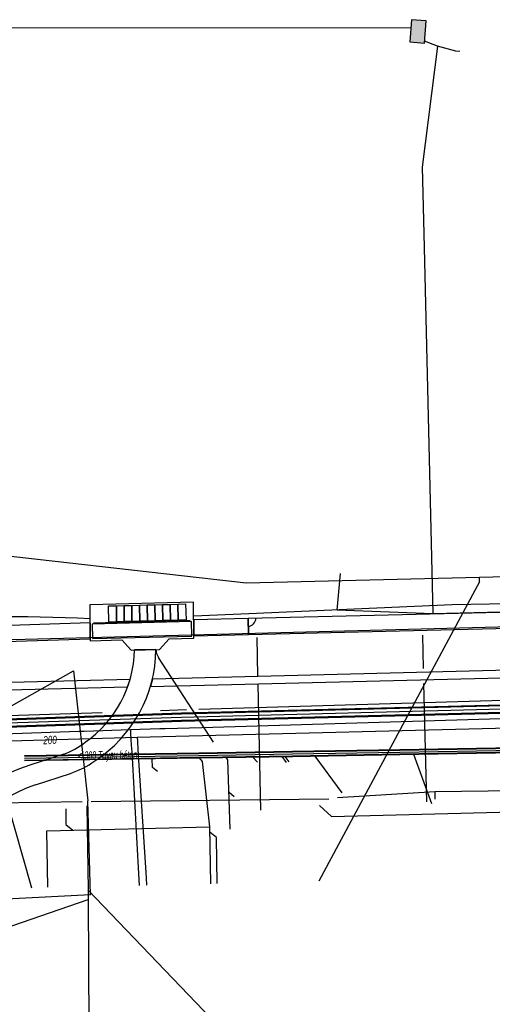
# Model space of a CAD drawing. Header units: metres. Extents: x 2695563 to 2696938, y 1260544 to 1262032.
# Tile 308 of 340: x 2696846 to 2696878, y 1261539 to 1261606. Entities that reach past the tile are written whole.
import ezdxf

# ---------------------------------------------------------------- set-up
doc = ezdxf.new("R2010")
doc.units = ezdxf.units.M
doc.header["$LTSCALE"] = 100
doc.linetypes.add('AUSGEZOGEN', pattern=[0])
doc.linetypes.add('STRICHLINIE2_S3', pattern=[0.25, 0.15, -0.1])
for name, color, linetype in [('Eau portable_Cadastre des conduites_Conduite', 171, 'AUSGEZOGEN'), ('EU_Cadastre des conduites', 24, 'AUSGEZOGEN'), ('EU_Cadastre des conduites – Texte', 7, 'AUSGEZOGEN'), ('Gaz_Cadastre des conduites_Conduite', 32, 'AUSGEZOGEN'), ('Gaz_Cadastre des conduites_Conduite_Texte', 32, 'AUSGEZOGEN'), ('Réseau électrique_Cadastre des conduite_Bord du tracé', 1, 'AUSGEZOGEN'), ('Réseau électrique_Cadastre des conduite_Tronçon de tracé', 1, 'AUSGEZOGEN'), ('Réseau électrique_Cadastre des conduites_Ouvrage_Surface-Ligne-Point', 1, 'AUSGEZOGEN'), ('TV_Cadastre des conduites_CONDUITE', 92, 'AUSGEZOGEN'), ('Télécommunications_SW_Cadastre des conduites_Bord du tracé', 94, 'AUSGEZOGEN'), ('Télécommunications_SW_Cadastre des conduites_Ouvrage', 94, 'AUSGEZOGEN')]:
    doc.layers.add(name, color=color, linetype=linetype)
doc.styles.add('ARIAL', font='arial.ttf')
pattern_1 = [(0, (2708005, 1273150), (6075, 6075), [6075, -6075]), (90, (2708005, 1273150), (-6075, 6075), [6075, -6075])]

# ---------------------------------------------------------------- blocks, each defined once
blk = doc.blocks.new('COMPLEXOBJECT_1630')
at = {"layer": 'Réseau électrique_Cadastre des conduite_Bord du tracé', "color": 1, "linetype": 'AUSGEZOGEN', "transparency": 33554687}
for p, q in [((6854.409, 11563.147), (6852.96, 11563.113)), ((6848.168, 11556.053), (6845.871, 11555.315)), ((6846.273, 11553.977), (6848.625, 11554.761)), ((6839.629, 11546.851), (6841.079, 11546.886))]:
    blk.add_line(p, q, dxfattribs=at)
for centre, radius, start, end in [((6845.146, 11563.273), 7.816, 304.9665, 358.82664), ((6845.303, 11563.232), 9.107, 303.06296, 359.46535), ((6846.087, 11561.483), 5.815, 290.96851, 307.47405), ((6848.416, 11546.905), 8.787, 106.83471, 180.3495), ((6846.516, 11560.933), 6.523, 288.86706, 305.15069), ((6848.335, 11547.019), 7.257, 106.50408, 181.05202)]:
    blk.add_arc(centre, radius, start, end, dxfattribs=at)
blk = doc.blocks.new('COMPLEXOBJECT_2024')
at = {"layer": 'Réseau électrique_Cadastre des conduite_Tronçon de tracé', "color": 1, "linetype": 'AUSGEZOGEN', "transparency": 33554687}
blk.add_line((6858.301, 11556.881), (6854.571, 11562.612), dxfattribs=at)
blk.add_arc((6855.461, 11563.174), 1.053, 181.44697, 212.24604, dxfattribs=at)

msp = doc.modelspace()

# ---------------------------------------------------------------- hatches: boundary and pattern name
at = {"layer": 'Réseau électrique_Cadastre des conduite_Bord du tracé', "lineweight": 18, "transparency": 33554687}
h = msp.add_hatch(dxfattribs=at)
h.set_pattern_fill('MUSTER', color=1, scale=6075, style=0, pattern_type=2)
h.set_pattern_definition(pattern_1)
h.paths.add_polyline_path([(2696892.835, 1261565.802), (2696861.618, 1261565.051), (2696861.644, 1261563.982), (2696892.286, 1261564.714)], flags=0)
h = msp.add_hatch(dxfattribs=at)
h.set_pattern_fill('MUSTER', color=1, scale=6075, style=0, pattern_type=2)
h.set_pattern_definition(pattern_1)
h.paths.add_polyline_path([(2696857.948, 1261563.893), (2696861.644, 1261563.982), (2696861.618, 1261565.051), (2696857.939, 1261564.963)], flags=0)
h = msp.add_hatch(dxfattribs=at)
h.set_pattern_fill('MUSTER', color=1, scale=6075, style=0, pattern_type=2)
h.set_pattern_definition(pattern_1)
h.paths.add_polyline_path([(2696838.013, 1261563.262), (2696850.935, 1261563.683), (2696850.922, 1261564.752), (2696837.978, 1261564.331)], flags=0)
h = msp.add_hatch(dxfattribs=at)
h.set_pattern_fill('MUSTER', color=1, scale=6075, style=0, pattern_type=2)
h.set_pattern_definition(pattern_1)
h.paths.add_polyline_path([(2696855.379, 1261562.957), (2696853.93, 1261562.923), (2696853.922, 1261562.686), (2696853.906, 1261562.45), (2696853.883, 1261562.214), (2696853.853, 1261561.979), (2696853.816, 1261561.745), (2696853.772, 1261561.512), (2696853.721, 1261561.28), (2696853.663, 1261561.051), (2696853.598, 1261560.823), (2696853.526, 1261560.597), (2696853.447, 1261560.373), (2696853.361, 1261560.152), (2696853.269, 1261559.934), (2696853.17, 1261559.719), (2696853.065, 1261559.506), (2696852.954, 1261559.297), (2696852.836, 1261559.092), (2696852.711, 1261558.89), (2696852.581, 1261558.692), (2696852.445, 1261558.498), (2696852.303, 1261558.308), (2696852.156, 1261558.122), (2696852.002, 1261557.942), (2696851.844, 1261557.765), (2696851.68, 1261557.594), (2696851.511, 1261557.428), (2696851.337, 1261557.267), (2696851.158, 1261557.111), (2696850.975, 1261556.961), (2696850.787, 1261556.817), (2696850.595, 1261556.678), (2696850.552, 1261556.645), (2696850.509, 1261556.613), (2696850.465, 1261556.581), (2696850.421, 1261556.55), (2696850.377, 1261556.519), (2696850.332, 1261556.488), (2696850.288, 1261556.458), (2696850.242, 1261556.428), (2696850.197, 1261556.399), (2696850.151, 1261556.37), (2696850.106, 1261556.341), (2696850.059, 1261556.313), (2696850.013, 1261556.285), (2696849.966, 1261556.258), (2696849.919, 1261556.231), (2696849.872, 1261556.205), (2696849.825, 1261556.179), (2696849.777, 1261556.153), (2696849.729, 1261556.128), (2696849.681, 1261556.104), (2696849.633, 1261556.08), (2696849.584, 1261556.056), (2696849.536, 1261556.033), (2696849.487, 1261556.01), (2696849.437, 1261555.987), (2696849.388, 1261555.966), (2696849.338, 1261555.944), (2696849.289, 1261555.923), (2696849.239, 1261555.903), (2696849.188, 1261555.883), (2696849.138, 1261555.863), (2696846.841, 1261555.125), (2696846.495, 1261555.012), (2696846.154, 1261554.886), (2696845.819, 1261554.745), (2696845.49, 1261554.591), (2696845.167, 1261554.423), (2696844.852, 1261554.241), (2696844.544, 1261554.047), (2696844.245, 1261553.841), (2696843.955, 1261553.622), (2696843.673, 1261553.391), (2696843.402, 1261553.149), (2696843.141, 1261552.896), (2696842.89, 1261552.632), (2696842.651, 1261552.359), (2696842.423, 1261552.075), (2696842.208, 1261551.782), (2696842.004, 1261551.481), (2696841.813, 1261551.172), (2696841.635, 1261550.854), (2696841.47, 1261550.53), (2696841.319, 1261550.199), (2696841.182, 1261549.863), (2696841.059, 1261549.52), (2696840.95, 1261549.174), (2696840.855, 1261548.822), (2696840.775, 1261548.468), (2696840.71, 1261548.11), (2696840.66, 1261547.75), (2696840.625, 1261547.388), (2696840.604, 1261547.025), (2696840.599, 1261546.661), (2696842.049, 1261546.696), (2696842.05, 1261547.001), (2696842.063, 1261547.305), (2696842.09, 1261547.608), (2696842.129, 1261547.91), (2696842.18, 1261548.21), (2696842.245, 1261548.508), (2696842.321, 1261548.803), (2696842.41, 1261549.094), (2696842.511, 1261549.381), (2696842.624, 1261549.664), (2696842.749, 1261549.942), (2696842.886, 1261550.214), (2696843.033, 1261550.481), (2696843.192, 1261550.741), (2696843.362, 1261550.994), (2696843.542, 1261551.239), (2696843.732, 1261551.477), (2696843.932, 1261551.707), (2696844.141, 1261551.928), (2696844.359, 1261552.14), (2696844.587, 1261552.343), (2696844.822, 1261552.536), (2696845.066, 1261552.719), (2696845.316, 1261552.892), (2696845.574, 1261553.054), (2696845.839, 1261553.205), (2696846.109, 1261553.345), (2696846.386, 1261553.473), (2696846.667, 1261553.59), (2696846.953, 1261553.694), (2696847.243, 1261553.787), (2696849.595, 1261554.571), (2696849.651, 1261554.591), (2696849.708, 1261554.611), (2696849.764, 1261554.631), (2696849.82, 1261554.652), (2696849.876, 1261554.674), (2696849.931, 1261554.696), (2696849.986, 1261554.719), (2696850.042, 1261554.742), (2696850.097, 1261554.766), (2696850.151, 1261554.79), (2696850.206, 1261554.815), (2696850.26, 1261554.84), (2696850.314, 1261554.866), (2696850.368, 1261554.892), (2696850.421, 1261554.918), (2696850.474, 1261554.946), (2696850.527, 1261554.973), (2696850.58, 1261555.001), (2696850.633, 1261555.03), (2696850.685, 1261555.059), (2696850.737, 1261555.089), (2696850.789, 1261555.119), (2696850.84, 1261555.149), (2696850.891, 1261555.18), (2696850.942, 1261555.212), (2696850.993, 1261555.244), (2696851.043, 1261555.276), (2696851.093, 1261555.309), (2696851.143, 1261555.342), (2696851.192, 1261555.376), (2696851.241, 1261555.41), (2696851.481, 1261555.572), (2696851.715, 1261555.741), (2696851.944, 1261555.917), (2696852.168, 1261556.101), (2696852.385, 1261556.292), (2696852.596, 1261556.489), (2696852.801, 1261556.693), (2696853, 1261556.904), (2696853.191, 1261557.12), (2696853.376, 1261557.343), (2696853.553, 1261557.571), (2696853.723, 1261557.805), (2696853.886, 1261558.044), (2696854.04, 1261558.289), (2696854.187, 1261558.538), (2696854.326, 1261558.791), (2696854.457, 1261559.049), (2696854.58, 1261559.311), (2696854.694, 1261559.576), (2696854.8, 1261559.846), (2696854.897, 1261560.118), (2696854.986, 1261560.393), (2696855.065, 1261560.671), (2696855.136, 1261560.952), (2696855.198, 1261561.234), (2696855.251, 1261561.518), (2696855.295, 1261561.804), (2696855.33, 1261562.091), (2696855.355, 1261562.379), (2696855.372, 1261562.668)], flags=0)
h = msp.add_hatch(dxfattribs=at)
h.set_pattern_fill('MUSTER', color=1, scale=6075, style=0, pattern_type=2)
h.set_pattern_definition(pattern_1)
h.paths.add_polyline_path([(2696855.004, 1261560.454), (2696905.098, 1261561.71), (2696905.085, 1261562.21), (2696855.138, 1261560.959)], flags=0)
h = msp.add_hatch(dxfattribs=at)
h.set_pattern_fill('MUSTER', color=1, scale=6075, style=0, pattern_type=2)
h.set_pattern_definition(pattern_1)
h.paths.add_polyline_path([(2696821.276, 1261559.621), (2696853.464, 1261560.419), (2696853.626, 1261560.923), (2696821.362, 1261560.123)], flags=0)
at = {"layer": 'Réseau électrique_Cadastre des conduites_Ouvrage_Surface-Ligne-Point', "lineweight": 18, "transparency": 33554687}
h = msp.add_hatch(dxfattribs=at)
h.set_pattern_fill('MUSTER', color=1, scale=4050, style=0, pattern_type=2)
h.set_pattern_definition([(0, (2703955, 1269100), (4050, 4050), [4050, -4050]), (90, (2703955, 1269100), (-4050, 4050), [4050, -4050])])
h.paths.add_polyline_path([(2696850.937, 1261563.551), (2696853.063, 1261563.6), (2696853.697, 1261562.918), (2696855.627, 1261562.963), (2696856.263, 1261563.674), (2696857.949, 1261563.713), (2696857.929, 1261566.17), (2696850.907, 1261565.978)], flags=0)
at = {"layer": 'Télécommunications_SW_Cadastre des conduites_Ouvrage', "transparency": 33554687}
msp.add_hatch(color=7, dxfattribs=at).paths.add_polyline_path([(2696873.663, 1261605.508), (2696872.666, 1261605.592), (2696872.541, 1261604.097), (2696873.538, 1261604.014)])

# ---------------------------------------------------------------- linework, layer by layer
at = {"layer": 'Eau portable_Cadastre des conduites_Conduite', "linetype": 'AUSGEZOGEN', "transparency": 33554687}
for p, q in [((2696857.097, 1261558.666), (2696889.506, 1261559.493)), ((2696857.098, 1261558.635), (2696889.507, 1261559.462)), ((2696857.099, 1261558.604), (2696889.508, 1261559.431)), ((2696857.111, 1261558.166), (2696889.519, 1261558.994)), ((2696840.289, 1261558.097), (2696857.097, 1261558.666)), ((2696840.291, 1261558.066), (2696857.098, 1261558.635)), ((2696840.292, 1261558.035), (2696857.099, 1261558.604)), ((2696857.112, 1261558.135), (2696889.52, 1261558.962)), ((2696857.113, 1261558.104), (2696889.52, 1261558.931)), ((2696840.306, 1261557.597), (2696857.111, 1261558.166)), ((2696840.307, 1261557.566), (2696857.112, 1261558.135)), ((2696840.309, 1261557.535), (2696857.113, 1261558.104))]:
    msp.add_line(p, q, dxfattribs=at)
at = {"layer": 'Eau portable_Cadastre des conduites_Conduite', "color": 255, "linetype": 'AUSGEZOGEN', "transparency": 33554687}
for p, q in [((2696857.105, 1261558.385), (2696889.513, 1261559.212)), ((2696840.299, 1261557.816), (2696857.105, 1261558.385))]:
    msp.add_line(p, q, dxfattribs=at)
at = {"layer": 'Eau portable_Cadastre des conduites_Conduite', "color": 7, "linetype": 'AUSGEZOGEN', "transparency": 33554687}
msp.add_line((2696850.514, 1261557.437), (2696853.652, 1261557.544), dxfattribs=at)
for points in [[(2696853.652, 1261557.544), (2696855.651, 1261557.601), (2696856.001, 1261557.611), (2696858.48, 1261557.681), (2696889.203, 1261558.597)], [(2696842.478, 1261557.161), (2696850.164, 1261557.425), (2696850.514, 1261557.437)], [(2696853.652, 1261557.544), (2696853.667, 1261557.271), (2696853.689, 1261556.89), (2696853.712, 1261556.476), (2696853.737, 1261556.039), (2696854.224, 1261547.369), (2696854.245, 1261546.989)]]:
    msp.add_lwpolyline(points, dxfattribs=at)
at = {"layer": 'EU_Cadastre des conduites', "linetype": 'AUSGEZOGEN', "transparency": 33554687}
for p, q in [((2696881.557, 1261556.331), (2696871.877, 1261556.165)), ((2696858.286, 1261555.936), (2696846.483, 1261555.75)), ((2696858.287, 1261555.916), (2696846.484, 1261555.73)), ((2696858.287, 1261555.896), (2696846.484, 1261555.71)), ((2696864.617, 1261556.042), (2696858.286, 1261555.936)), ((2696864.617, 1261556.022), (2696858.287, 1261555.916)), ((2696864.618, 1261556.002), (2696858.287, 1261555.896)), ((2696864.622, 1261555.742), (2696858.291, 1261555.636)), ((2696864.623, 1261555.722), (2696858.291, 1261555.616)), ((2696864.623, 1261555.702), (2696858.292, 1261555.596)), ((2696871.877, 1261556.165), (2696864.617, 1261556.042)), ((2696871.877, 1261556.145), (2696864.617, 1261556.022)), ((2696871.878, 1261556.125), (2696864.618, 1261556.002)), ((2696871.882, 1261555.865), (2696864.622, 1261555.742)), ((2696871.883, 1261555.845), (2696864.623, 1261555.722)), ((2696871.883, 1261555.825), (2696864.623, 1261555.702)), ((2696881.557, 1261556.311), (2696871.877, 1261556.145)), ((2696881.558, 1261556.291), (2696871.878, 1261556.125)), ((2696881.562, 1261556.031), (2696871.882, 1261555.865)), ((2696881.563, 1261556.011), (2696871.883, 1261555.845)), ((2696881.563, 1261555.991), (2696871.883, 1261555.825)), ((2696858.291, 1261555.636), (2696846.488, 1261555.45)), ((2696858.291, 1261555.616), (2696846.488, 1261555.43)), ((2696858.292, 1261555.596), (2696846.489, 1261555.41))]:
    msp.add_line(p, q, dxfattribs=at)
at = {"layer": 'EU_Cadastre des conduites', "color": 255, "transparency": 33554687}
for p, q in [((2696858.289, 1261555.766), (2696846.486, 1261555.58)), ((2696864.62, 1261555.872), (2696858.289, 1261555.766)), ((2696871.88, 1261555.995), (2696864.62, 1261555.872)), ((2696881.56, 1261556.161), (2696871.88, 1261555.995))]:
    msp.add_line(p, q, dxfattribs=at)
at = {"layer": 'EU_Cadastre des conduites', "color": 24, "linetype": 'AUSGEZOGEN', "transparency": 33554687}
for p, q in [((2696862.246, 1261555.34), (2696861.932, 1261555.677)), ((2696864.205, 1261555.31), (2696863.922, 1261555.724)), ((2696864.391, 1261555.345), (2696864.124, 1261555.716)), ((2696867.973, 1261553.262), (2696866.137, 1261555.742)), ((2696874.04, 1261552.5), (2696872.83, 1261555.858)), ((2696860.668, 1261552.987), (2696860.321, 1261553.278)), ((2696847.997, 1261550.691), (2696859.012, 1261550.952)), ((2696848.073, 1261546.86), (2696847.997, 1261550.691)), ((2696859.1, 1261547.1), (2696859.012, 1261550.952))]:
    msp.add_line(p, q, dxfattribs=at)
for points in [[(2696855.492, 1261554.688), (2696855.141, 1261554.968), (2696855.134, 1261555.556)], [(2696859.012, 1261550.952), (2696858.532, 1261555.37), (2696858.334, 1261555.617)], [(2696860.405, 1261550.797), (2696860.247, 1261555.48), (2696860.134, 1261555.64)], [(2696866.442, 1261552.387), (2696867.247, 1261551.642), (2696882.099, 1261552.028)], [(2696849.286, 1261552.18), (2696849.29, 1261551.105), (2696849.756, 1261550.732)], [(2696859.53, 1261547.11), (2696859.463, 1261550.225), (2696859.029, 1261550.585)]]:
    msp.add_lwpolyline(points, dxfattribs=at)
at = {"layer": 'Gaz_Cadastre des conduites_Conduite', "color": 32, "linetype": 'AUSGEZOGEN', "transparency": 33554687}
for points in [[(2696888.83, 1261557.858), (2696880.144, 1261557.655), (2696856.716, 1261557.068), (2696854.107, 1261557.002)], [(2696854.107, 1261557.002), (2696841.616, 1261556.638), (2696840.957, 1261556.619)], [(2696854.107, 1261557.002), (2696854.123, 1261556.753), (2696854.16, 1261556.169), (2696854.713, 1261547.501), (2696854.745, 1261547.001)]]:
    msp.add_lwpolyline(points, dxfattribs=at)
at = {"layer": 'Réseau électrique_Cadastre des conduite_Bord du tracé', "color": 1, "linetype": 'AUSGEZOGEN', "transparency": 33554687}
msp.add_line((2696855.004, 1261560.454), (2696890.589, 1261561.346), dxfattribs=at)
for points in [[(2696892.835, 1261565.802), (2696861.618, 1261565.051), (2696861.644, 1261563.982), (2696892.286, 1261564.714)], [(2696890.844, 1261561.853), (2696855.138, 1261560.959), (2696855.004, 1261560.454)]]:
    msp.add_lwpolyline(points, dxfattribs=at)
for points in [[(2696857.948, 1261563.893), (2696861.644, 1261563.982), (2696861.618, 1261565.051), (2696857.939, 1261564.963), (2696857.948, 1261563.893)], [(2696838.013, 1261563.262), (2696850.935, 1261563.683), (2696850.922, 1261564.752), (2696837.978, 1261564.331), (2696838.013, 1261563.262)], [(2696821.276, 1261559.621), (2696853.464, 1261560.419), (2696853.626, 1261560.923), (2696821.362, 1261560.123), (2696821.276, 1261559.621)]]:
    msp.add_lwpolyline(points, close=True, dxfattribs=at)
at = {"layer": 'Réseau électrique_Cadastre des conduite_Tronçon de tracé', "color": 1, "linetype": 'AUSGEZOGEN', "transparency": 33554687}
for p, q in [((2696877.259, 1261567.537), (2696877.249, 1261567.831)), ((2696877.259, 1261567.537), (2696873.069, 1261559.721)), ((2696862.269, 1261561.185), (2696862.213, 1261563.76)), ((2696873.474, 1261561.675), (2696873.418, 1261563.916)), ((2696862.469, 1261552.08), (2696862.282, 1261560.603)), ((2696873.699, 1261552.647), (2696873.499, 1261560.664)), ((2696851.748, 1261558.661), (2696823.158, 1261557.826)), ((2696857.451, 1261558.862), (2696855.693, 1261558.809))]:
    msp.add_line(p, q, dxfattribs=at)
for points in [[(2696877.249, 1261567.831), (2696861.475, 1261567.451), (2696840.778, 1261569.788), (2696840.503, 1261569.517)], [(2696881.083, 1261569.624), (2696880.9, 1261567.919), (2696877.249, 1261567.831)], [(2696857.937, 1261565.227), (2696861.65, 1261565.4), (2696875.409, 1261565.992), (2696893.097, 1261566.321)], [(2696889.825, 1261559.831), (2696887.998, 1261559.78), (2696858.271, 1261558.887)]]:
    msp.add_lwpolyline(points, dxfattribs=at)
for centre, radius, start, end in [((2696844.967, 1261436.176), 128.998, 87.35592, 93.33403), ((2696861.541, 1261565.11), 0.6, 278.59014, 356.05147)]:
    msp.add_arc(centre, radius, start, end, dxfattribs=at)
at = {"layer": 'Réseau électrique_Cadastre des conduites_Ouvrage_Surface-Ligne-Point', "color": 1, "linetype": 'AUSGEZOGEN', "transparency": 33554687}
for p, q in [((2696851.157, 1261564.772), (2696857.689, 1261564.942)), ((2696873.069, 1261559.721), (2696866.403, 1261547.284)), ((2696843.516, 1261558.914), (2696846.954, 1261546.813))]:
    msp.add_line(p, q, dxfattribs=at)
for points in [[(2696850.937, 1261563.551), (2696853.063, 1261563.6), (2696853.697, 1261562.918), (2696855.627, 1261562.963), (2696856.263, 1261563.674), (2696857.949, 1261563.713), (2696857.929, 1261566.17), (2696850.907, 1261565.978), (2696850.937, 1261563.551)], [(2696852.19, 1261564.815), (2696852.181, 1261565.902), (2696852.702, 1261565.916), (2696852.712, 1261564.829), (2696852.19, 1261564.815)], [(2696852.712, 1261564.829), (2696852.702, 1261565.916), (2696853.222, 1261565.93), (2696853.234, 1261564.843), (2696852.712, 1261564.829)], [(2696853.234, 1261564.843), (2696853.222, 1261565.93), (2696853.743, 1261565.943), (2696853.757, 1261564.857), (2696853.234, 1261564.843)], [(2696853.757, 1261564.857), (2696853.743, 1261565.943), (2696854.264, 1261565.957), (2696854.279, 1261564.871), (2696853.757, 1261564.857)], [(2696854.279, 1261564.871), (2696854.264, 1261565.957), (2696854.785, 1261565.971), (2696854.801, 1261564.886), (2696854.279, 1261564.871)], [(2696854.801, 1261564.886), (2696854.785, 1261565.971), (2696855.305, 1261565.985), (2696855.323, 1261564.9), (2696854.801, 1261564.886)], [(2696855.323, 1261564.9), (2696855.305, 1261565.985), (2696855.826, 1261565.999), (2696855.845, 1261564.914), (2696855.323, 1261564.9)], [(2696855.845, 1261564.914), (2696855.826, 1261565.999), (2696856.347, 1261566.012), (2696856.368, 1261564.928), (2696855.845, 1261564.914)], [(2696856.368, 1261564.928), (2696856.347, 1261566.012), (2696856.867, 1261566.026), (2696856.89, 1261564.942), (2696856.368, 1261564.928)], [(2696856.89, 1261564.942), (2696856.867, 1261566.026), (2696857.388, 1261566.04), (2696857.412, 1261564.956), (2696856.89, 1261564.942)]]:
    msp.add_lwpolyline(points, close=True, dxfattribs=at)
at = {"layer": 'Réseau électrique_Cadastre des conduites_Ouvrage_Surface-Ligne-Point', "color": 1, "linetype": 'STRICHLINIE2_S3', "transparency": 33554687}
msp.add_lwpolyline([(2696851.059, 1261564.669), (2696851.086, 1261563.705), (2696857.799, 1261563.86), (2696857.791, 1261564.845), (2696851.059, 1261564.669)], close=True, dxfattribs=at)
at = {"layer": 'TV_Cadastre des conduites_CONDUITE', "color": 92, "linetype": 'AUSGEZOGEN', "transparency": 33554687}
for q in [(2696850.782, 1261552.706), (2696844.801, 1261546.032)]:
    msp.add_line((2696850.961, 1261546.35), q, dxfattribs=at)
for points in [[(2696892.343, 1261564.826), (2696844.784, 1261563.581), (2696839.486, 1261558.235), (2696833.836, 1261552.534)], [(2696833.836, 1261552.534), (2696839.475, 1261555.702), (2696849.814, 1261561.51), (2696850.782, 1261552.706)]]:
    msp.add_lwpolyline(points, dxfattribs=at)
at = {"layer": 'Télécommunications_SW_Cadastre des conduites_Bord du tracé', "color": 94, "linetype": 'AUSGEZOGEN', "transparency": 33554687}
for p, q in [((2696838.239, 1261605.06), (2696872.619, 1261605.031)), ((2696874.411, 1261603.79), (2696873.549, 1261604.149)), ((2696892.851, 1261565.834), (2696874.102, 1261565.368)), ((2696874.232, 1261553.316), (2696867.653, 1261552.923)), ((2696886.631, 1261553.494), (2696874.232, 1261553.316)), ((2696874.232, 1261553.316), (2696874.244, 1261552.82)), ((2696831.377, 1261552.357), (2696850.388, 1261552.67)), ((2696850.988, 1261552.678), (2696867.061, 1261552.841)), ((2696850.771, 1261546.69), (2696860.905, 1261536.121)), ((2696850.802, 1261546.031), (2696850.861, 1261534.55))]:
    msp.add_line(p, q, dxfattribs=at)
for points in [[(2696874.411, 1261603.79), (2696873.392, 1261595.61), (2696873.498, 1261591.111), (2696874.102, 1261565.368)], [(2696875.931, 1261603.449), (2696875.652, 1261603.466), (2696874.411, 1261603.79)], [(2696874.102, 1261565.368), (2696867.641, 1261565.618), (2696867.85, 1261568.109)], [(2696850.694, 1261552.375), (2696850.799, 1261546.678), (2696850.802, 1261546.031)], [(2696811.161, 1261541.53), (2696837.971, 1261541.61), (2696850.802, 1261546.031)]]:
    msp.add_lwpolyline(points, dxfattribs=at)
at = {"layer": 'Télécommunications_SW_Cadastre des conduites_Ouvrage', "color": 94, "transparency": 33554687}
msp.add_lwpolyline([(2696873.663, 1261605.508), (2696872.666, 1261605.592), (2696872.541, 1261604.097), (2696873.538, 1261604.014), (2696873.663, 1261605.508)], close=True, dxfattribs=at)

# ---------------------------------------------------------------- block references
at = {"layer": 'Réseau électrique_Cadastre des conduite_Bord du tracé', "color": 1, "linetype": 'AUSGEZOGEN', "lineweight": -3, "transparency": 33554687}
msp.add_blockref('COMPLEXOBJECT_1630', (2690000.97, 1249999.81), dxfattribs=at)
at = {"layer": 'Réseau électrique_Cadastre des conduite_Tronçon de tracé', "color": 1, "linetype": 'AUSGEZOGEN', "lineweight": -3, "transparency": 33554687}
msp.add_blockref('COMPLEXOBJECT_2024', (2690000.97, 1249999.81), dxfattribs=at)

# ---------------------------------------------------------------- texts
at = {"layer": 'EU_Cadastre des conduites – Texte', "color": 24, "transparency": 33554687, "insert": (2696852.092, 1261555.723), "char_height": 0.55705, "width": 6, "attachment_point": 5, "rotation": 0.8676, "style": 'ARIAL'}
msp.add_mtext('\\A1;{\\fArial|b0|i1|c0|p34;\\W0.7;< \\W0.49;300 Tuyau béton}', dxfattribs=at)
at = {"layer": 'Gaz_Cadastre des conduites_Conduite_Texte', "color": 32, "transparency": 33554687, "insert": (2696848.216, 1261556.826), "char_height": 0.55825, "width": 1.11429, "attachment_point": 5, "rotation": 1.6533, "style": 'ARIAL'}
msp.add_mtext('\\A1;{\\fArial|i1|b0;\\H0.558250;\\W0.700000;\\C32;200}\\P', dxfattribs=at)

doc.saveas('drawing.dxf')
